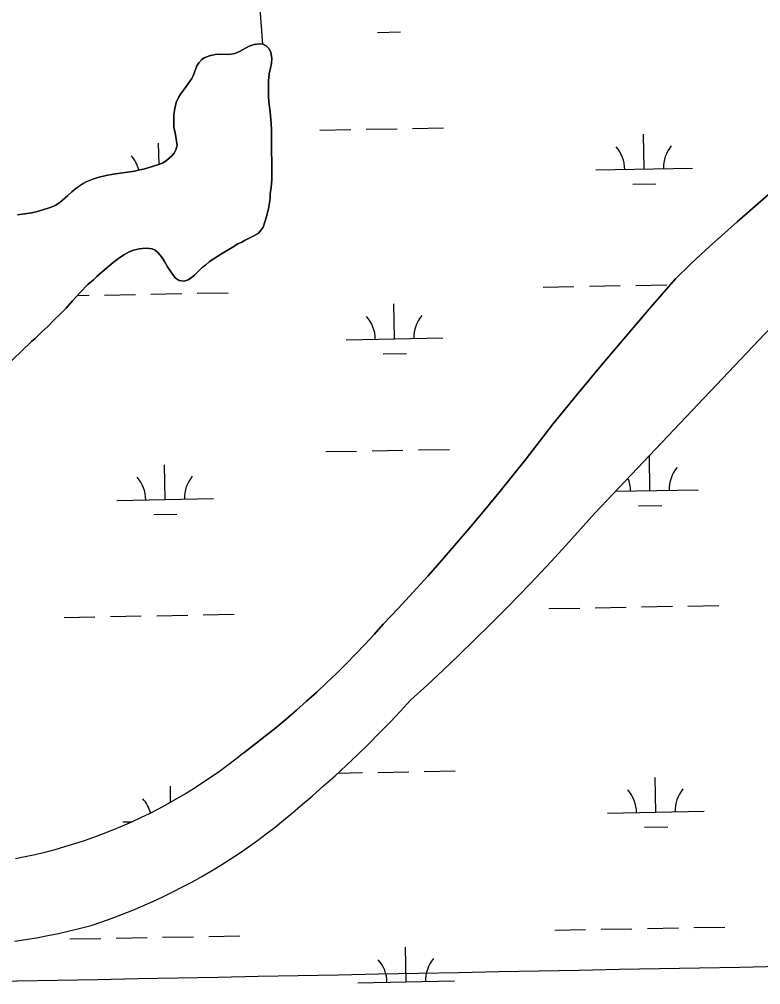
# Model space of a CAD drawing. Extents: x 3957609 to 3995875, y 234277 to 260273.
# Drawn here: x 3979998 to 3980765, y 255192 to 256191 of the extents above; entities that cross this region are included whole.
import ezdxf

# ---------------------------------------------------------------- set-up
doc = ezdxf.new("R2010")
doc.units = 0
for name, color, linetype in [('V-GRID-MAJR', 7, 'Continuous'), ('V-TOPO-SHOR', 7, 'Continuous'), ('V-WETL-SWMP', 7, 'Continuous')]:
    doc.layers.add(name, color=color, linetype=linetype)

msp = doc.modelspace()

# ---------------------------------------------------------------- linework, layer by layer
at = {"layer": 'V-GRID-MAJR'}
msp.add_spline([(3961591.061, 254847.703), (3966908.859, 254947.105), (3972226.642, 255047.279), (3977544.411, 255148.228), (3982862.165, 255249.95), (3988179.905, 255352.445), (3993497.629, 255455.714), (3993497.63, 255455.714)], degree=3, dxfattribs=at)
at = {"layer": 'V-TOPO-SHOR'}
for points in [[(3980249.632, 256165.383), (3980246.937, 256201.739), (3980244.51, 256251.806), (3980242.196, 256273.579), (3980238.796, 256295.791), (3980237.363, 256320.39), (3980235.294, 256349.996), (3980234.072, 256372.2), (3980234.137, 256390.483), (3980232.933, 256418.127), (3980230.414, 256443.165), (3980228.999, 256472.335), (3980229.757, 256500.843), (3980228.139, 256534.148), (3980222.496, 256614.028)], [(3980249.632, 256165.383), (3980253.151, 256163.413), (3980256.272, 256160.464), (3980258.019, 256156.738), (3980259.172, 256150.666), (3980258.566, 256145.186), (3980256.372, 256134.622), (3980255.758, 256127.378), (3980255.539, 256120.528), (3980255.504, 256111.523), (3980256.069, 256105.256), (3980257.403, 256095.069), (3980258.336, 256083.32), (3980258.703, 256076.465), (3980258.822, 256055.125), (3980258.611, 256051.406), (3980258.984, 256046.118), (3980259.158, 256040.439), (3980259.125, 256031.433), (3980258.906, 256025.169), (3980258.287, 256016.753), (3980257.482, 256010.884), (3980257.271, 256006.771), (3980256.868, 256003.054), (3980255.467, 255995.032), (3980253.675, 255986.816), (3980252.289, 255982.513), (3980249.915, 255976.062), (3980246.964, 255971.765), (3980244.801, 255969.422), (3980239.112, 255966.117), (3980231.463, 255962.424), (3980227.932, 255960.48), (3980223.813, 255958.734), (3980217.925, 255954.838), (3980206.938, 255948.418), (3980203.014, 255945.888), (3980194.377, 255940.242), (3980190.253, 255936.734), (3980187.308, 255934.59), (3980178.86, 255926.203), (3980175.915, 255923.864), (3980172.382, 255921.528), (3980168.263, 255919.977), (3980163.176, 255920.583), (3980159.076, 255923.535), (3980155.373, 255928.444), (3980150.894, 255934.919), (3980147.978, 255940.412), (3980145.057, 255944.926), (3980141.16, 255949.835), (3980138.231, 255952), (3980135.104, 255953.38), (3980129.82, 255954.185), (3980125.317, 255954.005), (3980121.792, 255953.626), (3980115.718, 255952.082), (3980111.208, 255950.533), (3980106.5, 255947.81), (3980101.789, 255944.695), (3980094.722, 255939.239), (3980083.527, 255929.881), (3980077.83, 255924.813), (3980074.295, 255921.497), (3980068.597, 255916.623), (3980060.147, 255908.039), (3980052.678, 255899.845), (3980046.19, 255892.233), (3980042.061, 255887.94), (3980032.043, 255878.19), (3980027.324, 255873.311), (3980020.646, 255867.268), (3980013.967, 255860.831), (3980010.627, 255857.906), (3979999.428, 255847.376), (3979983.71, 255831.966)], [(3980026.402, 255995.092), (3980030.716, 255996.642), (3980034.637, 255998.391), (3980039.544, 256001.504), (3980047.988, 256008.52), (3980052.113, 256012.422), (3980056.238, 256015.93), (3980060.36, 256018.853), (3980063.697, 256020.993), (3980066.834, 256022.744), (3980073.894, 256025.459), (3980078.991, 256027.202), (3980087.416, 256029.324), (3980094.666, 256030.667), (3980116.801, 256033.916), (3980121.897, 256035.267), (3980126.206, 256036.033), (3980136.593, 256038.933), (3980142.082, 256040.674), (3980146.591, 256042.616), (3980150.124, 256044.952), (3980155.623, 256049.632), (3980157.788, 256052.559), (3980159.758, 256056.075), (3980160.95, 256060.574), (3980158.845, 256073.897), (3980157.69, 256079.187), (3980157.509, 256083.297), (3980157.528, 256088.388), (3980157.739, 256092.302), (3980158.546, 256098.761), (3980160.135, 256104.826), (3980162.502, 256110.101), (3980164.669, 256113.618), (3980168.603, 256118.889), (3980176.279, 256129.826), (3980177.662, 256132.562), (3980181.418, 256142.728), (3980183.388, 256146.05), (3980186.534, 256149.365), (3980189.083, 256151.119), (3980194.377, 256153.253), (3980200.452, 256154.6), (3980205.74, 256154.776), (3980212.787, 256154.555), (3980216.899, 256154.735), (3980220.623, 256155.702), (3980225.72, 256157.639), (3980235.53, 256163.085), (3980240.822, 256165.024), (3980245.913, 256165.594), (3980249.632, 256165.383)], [(3980229.947, 255432.092), (3980241.119, 255440.606), (3980252.168, 255449.277), (3980263.09, 255458.106), (3980273.885, 255467.093), (3980284.549, 255476.231), (3980295.082, 255485.523), (3980305.479, 255494.964), (3980315.742, 255504.553), (3980325.865, 255514.287), (3980335.849, 255524.166), (3980345.69, 255534.187), (3980355.385, 255544.349), (3980364.935, 255554.649), (3980374.335, 255565.083), (3980389.826, 255581.576), (3980405.164, 255598.212), (3980420.343, 255614.989), (3980435.366, 255631.91), (3980450.23, 255648.967), (3980464.935, 255666.164), (3980479.477, 255683.499), (3980493.858, 255700.966), (3980508.076, 255718.569), (3980522.129, 255736.302), (3980536.015, 255754.167), (3980549.734, 255772.161), (3980574.72, 255802.608), (3980599.916, 255832.882), (3980625.324, 255862.979), (3980650.938, 255892.899), (3980676.761, 255922.64), (3980692.486, 255937.567), (3980708.354, 255952.34), (3980724.367, 255966.954), (3980740.524, 255981.413), (3980756.82, 255995.71), (3980773.259, 256009.848)], [(3979995.642, 255988.745), (3980010.334, 255990.842), (3980015.034, 255991.805), (3980026.402, 255995.092)], [(3980288.643, 255377.143), (3980300.732, 255387.428), (3980312.682, 255397.874), (3980324.493, 255408.481), (3980336.158, 255419.243), (3980347.68, 255430.161), (3980359.053, 255441.235), (3980370.276, 255452.458), (3980381.35, 255463.83), (3980392.267, 255475.352), (3980403.03, 255487.02), (3980419.741, 255502.247), (3980436.301, 255517.637), (3980452.71, 255533.19), (3980468.965, 255548.9), (3980485.066, 255564.772), (3980501.01, 255580.8), (3980516.796, 255596.983), (3980532.422, 255613.322), (3980547.889, 255629.812), (3980563.189, 255646.452), (3980578.328, 255663.244), (3980593.303, 255680.183), (3980782.061, 255879.189)], [(3980229.947, 255432.092), (3980221.685, 255425.555), (3980213.295, 255419.182), (3980204.783, 255412.972), (3980196.151, 255406.931), (3980187.402, 255401.059), (3980178.54, 255395.362), (3980169.568, 255389.836), (3980160.489, 255384.489), (3980151.31, 255379.32), (3980142.028, 255374.331), (3980132.653, 255369.526), (3980123.185, 255364.904), (3980113.627, 255360.468), (3980103.985, 255356.218), (3980094.263, 255352.161), (3980084.461, 255348.292), (3980074.588, 255344.618), (3980064.643, 255341.137), (3980054.63, 255337.852), (3980044.558, 255334.761), (3980034.427, 255331.869), (3980024.242, 255329.176), (3980014.004, 255326.684), (3980003.721, 255324.39), (3979993.616, 255322.526)], [(3979992.715, 255237.221), (3980004.188, 255238.954), (3980015.628, 255240.891), (3980027.031, 255243.035), (3980038.394, 255245.386), (3980049.713, 255247.94), (3980060.983, 255250.699), (3980072.202, 255253.662), (3980083.015, 255257.287), (3980093.761, 255261.111), (3980104.433, 255265.137), (3980115.03, 255269.358), (3980125.544, 255273.776), (3980135.977, 255278.388), (3980146.319, 255283.193), (3980156.573, 255288.19), (3980166.731, 255293.375), (3980176.791, 255298.749), (3980186.751, 255304.309), (3980196.606, 255310.052), (3980206.35, 255315.979), (3980215.984, 255322.084), (3980225.503, 255328.367), (3980234.903, 255334.827), (3980244.183, 255341.46), (3980253.335, 255348.264), (3980262.363, 255355.235), (3980271.257, 255362.374), (3980280.019, 255369.678), (3980288.643, 255377.143)]]:
    msp.add_lwpolyline(points, dxfattribs=at)
at = {"layer": 'V-WETL-SWMP'}
for p, q in [((3980368.323, 256177.422), (3980392.319, 256177.858)), ((3980240.822, 256165.024), (3980235.529, 256163.086)), ((3980245.914, 256165.593), (3980240.822, 256165.024)), ((3980249.633, 256165.383), (3980245.914, 256165.593)), ((3980253.15, 256163.413), (3980249.633, 256165.383)), ((3980200.452, 256154.601), (3980194.378, 256153.252)), ((3980205.739, 256154.777), (3980200.452, 256154.601)), ((3980212.786, 256154.555), (3980205.739, 256154.777)), ((3980216.899, 256154.736), (3980212.786, 256154.555)), ((3980220.622, 256155.701), (3980216.899, 256154.736)), ((3980225.719, 256157.64), (3980220.622, 256155.701)), ((3980235.529, 256163.086), (3980225.719, 256157.64)), ((3980256.272, 256160.464), (3980253.15, 256163.413)), ((3980258.02, 256156.738), (3980256.272, 256160.464)), ((3980259.172, 256150.665), (3980258.02, 256156.738)), ((3980183.388, 256146.049), (3980181.418, 256142.728)), ((3980186.533, 256149.366), (3980183.388, 256146.049)), ((3980189.084, 256151.118), (3980186.533, 256149.366)), ((3980194.378, 256153.252), (3980189.084, 256151.118)), ((3980256.372, 256134.621), (3980258.565, 256145.185)), ((3980258.565, 256145.185), (3980259.172, 256150.665)), ((3980181.418, 256142.728), (3980177.661, 256132.561)), ((3980255.758, 256127.379), (3980256.372, 256134.621)), ((3980176.28, 256129.825), (3980168.604, 256118.89)), ((3980177.661, 256132.561), (3980176.28, 256129.825)), ((3980255.538, 256120.528), (3980255.758, 256127.379)), ((3980168.604, 256118.89), (3980164.669, 256113.618)), ((3980255.504, 256111.522), (3980255.538, 256120.528)), ((3980160.134, 256104.825), (3980158.545, 256098.761)), ((3980162.503, 256110.102), (3980160.134, 256104.825)), ((3980164.669, 256113.618), (3980162.503, 256110.102)), ((3980256.069, 256105.255), (3980255.504, 256111.522)), ((3980257.402, 256095.069), (3980256.069, 256105.255)), ((3980158.545, 256098.761), (3980157.738, 256092.303)), ((3980258.337, 256083.319), (3980257.402, 256095.069)), ((3980157.528, 256088.388), (3980157.51, 256083.298)), ((3980157.738, 256092.303), (3980157.528, 256088.388)), ((3980157.51, 256083.298), (3980157.69, 256079.186)), ((3980157.69, 256079.186), (3980158.845, 256073.896)), ((3980258.704, 256076.465), (3980258.337, 256083.319)), ((3980258.821, 256055.124), (3980258.704, 256076.465)), ((3980308.743, 256076.321), (3980340.738, 256076.903)), ((3980356.735, 256077.194), (3980388.73, 256077.775)), ((3980404.727, 256078.066), (3980436.722, 256078.648)), ((3980158.845, 256073.896), (3980160.95, 256060.575)), ((3980644.376, 256035.986), (3980643.721, 256071.98)), ((3980142.298, 256040.768), (3980141.896, 256062.856)), ((3980159.759, 256056.076), (3980157.788, 256052.559)), ((3980160.95, 256060.575), (3980159.759, 256056.076)), ((3980258.611, 256051.405), (3980258.821, 256055.124)), ((3980150.124, 256044.952), (3980146.592, 256042.616)), ((3980155.624, 256049.631), (3980150.124, 256044.952)), ((3980157.788, 256052.559), (3980155.624, 256049.631)), ((3980258.984, 256046.118), (3980258.611, 256051.405)), ((3980259.158, 256040.439), (3980258.984, 256046.118)), ((3980121.896, 256035.267), (3980116.801, 256033.915)), ((3980126.206, 256036.034), (3980121.896, 256035.267)), ((3980136.593, 256038.933), (3980126.206, 256036.034)), ((3980142.082, 256040.675), (3980136.593, 256038.933)), ((3980146.592, 256042.616), (3980142.082, 256040.675)), ((3980259.125, 256031.434), (3980259.158, 256040.439)), ((3980594.384, 256035.077), (3980694.367, 256036.895)), ((3980073.894, 256025.459), (3980066.835, 256022.744)), ((3980078.99, 256027.202), (3980073.894, 256025.459)), ((3980087.417, 256029.325), (3980078.99, 256027.202)), ((3980094.666, 256030.668), (3980087.417, 256029.325)), ((3980116.801, 256033.915), (3980094.666, 256030.668)), ((3980258.288, 256016.753), (3980258.906, 256025.169)), ((3980258.906, 256025.169), (3980259.125, 256031.434)), ((3980056.238, 256015.93), (3980052.114, 256012.421)), ((3980060.36, 256018.852), (3980056.238, 256015.93)), ((3980063.696, 256020.993), (3980060.36, 256018.852)), ((3980066.835, 256022.744), (3980063.696, 256020.993)), ((3980257.483, 256010.883), (3980258.288, 256016.753)), ((3980632.658, 256020.34), (3980656.654, 256020.776)), ((3980047.988, 256008.521), (3980039.544, 256001.504)), ((3980052.114, 256012.421), (3980047.988, 256008.521)), ((3980256.867, 256003.054), (3980257.272, 256006.772)), ((3980257.272, 256006.772), (3980257.483, 256010.883)), ((3980773.258, 256009.848), (3980756.82, 255995.711)), ((3980026.403, 255995.092), (3980015.035, 255991.805)), ((3980030.716, 255996.642), (3980026.403, 255995.092)), ((3980034.638, 255998.39), (3980030.716, 255996.642)), ((3980039.544, 256001.504), (3980034.638, 255998.39)), ((3980253.675, 255986.815), (3980255.467, 255995.032)), ((3980255.467, 255995.032), (3980256.867, 256003.054)), ((3980756.82, 255995.711), (3980740.523, 255981.413)), ((3980010.333, 255990.843), (3979995.641, 255988.744)), ((3980015.035, 255991.805), (3980010.333, 255990.843)), ((3980252.289, 255982.513), (3980253.675, 255986.815)), ((3980246.963, 255971.765), (3980249.916, 255976.061)), ((3980249.916, 255976.061), (3980252.289, 255982.513)), ((3980740.523, 255981.413), (3980724.367, 255966.955)), ((3980231.462, 255962.424), (3980239.111, 255966.116)), ((3980239.111, 255966.116), (3980244.801, 255969.423)), ((3980244.801, 255969.423), (3980246.963, 255971.765)), ((3980724.367, 255966.955), (3980708.354, 255952.34)), ((3980206.938, 255948.418), (3980217.925, 255954.839)), ((3980217.925, 255954.839), (3980223.813, 255958.733)), ((3980223.813, 255958.733), (3980227.931, 255960.48)), ((3980227.931, 255960.48), (3980231.462, 255962.424)), ((3980094.721, 255939.238), (3980101.789, 255944.694)), ((3980101.789, 255944.694), (3980106.499, 255947.809)), ((3980106.499, 255947.809), (3980111.208, 255950.533)), ((3980111.208, 255950.533), (3980115.717, 255952.082)), ((3980115.717, 255952.082), (3980121.792, 255953.626)), ((3980121.792, 255953.626), (3980125.317, 255954.005)), ((3980125.317, 255954.005), (3980129.821, 255954.184)), ((3980129.821, 255954.184), (3980135.104, 255953.381)), ((3980135.104, 255953.381), (3980138.231, 255952)), ((3980138.231, 255952), (3980141.16, 255949.835)), ((3980141.16, 255949.835), (3980145.058, 255944.926)), ((3980145.058, 255944.926), (3980147.978, 255940.413)), ((3980194.377, 255940.242), (3980203.013, 255945.888)), ((3980203.013, 255945.888), (3980206.938, 255948.418)), ((3980708.354, 255952.34), (3980692.485, 255937.567)), ((3980083.527, 255929.882), (3980094.721, 255939.238)), ((3980147.978, 255940.413), (3980150.894, 255934.92)), ((3980150.894, 255934.92), (3980155.373, 255928.443)), ((3980178.859, 255926.203), (3980187.308, 255934.59)), ((3980187.308, 255934.59), (3980190.253, 255936.733)), ((3980190.253, 255936.733), (3980194.377, 255940.242)), ((3980692.485, 255937.567), (3980676.762, 255922.64)), ((3980074.294, 255921.497), (3980077.83, 255924.812)), ((3980077.83, 255924.812), (3980083.527, 255929.882)), ((3980155.373, 255928.443), (3980159.075, 255923.534)), ((3980175.914, 255923.864), (3980178.859, 255926.203)), ((3980060.148, 255908.04), (3980068.598, 255916.623)), ((3980068.598, 255916.623), (3980074.294, 255921.497)), ((3980159.075, 255923.534), (3980163.176, 255920.583)), ((3980163.176, 255920.583), (3980168.264, 255919.977)), ((3980168.264, 255919.977), (3980172.381, 255921.528)), ((3980172.381, 255921.528), (3980175.914, 255923.864)), ((3980539.732, 255913.993), (3980571.727, 255914.574)), ((3980587.724, 255914.865), (3980619.719, 255915.447)), ((3980635.716, 255915.738), (3980667.711, 255916.32)), ((3980676.762, 255922.64), (3980650.938, 255892.899)), ((3980052.678, 255899.845), (3980060.148, 255908.04)), ((3980057.583, 255905.226), (3980069.902, 255905.45)), ((3980085.899, 255905.741), (3980117.894, 255906.322)), ((3980133.891, 255906.613), (3980165.886, 255907.195)), ((3980181.883, 255907.486), (3980213.878, 255908.068)), ((3980046.19, 255892.233), (3980052.678, 255899.845)), ((3980386.088, 255860.449), (3980385.434, 255896.443)), ((3980032.042, 255878.189), (3980042.062, 255887.941)), ((3980042.062, 255887.941), (3980046.19, 255892.233)), ((3980650.938, 255892.899), (3980625.323, 255862.98)), ((3980027.325, 255873.312), (3980032.042, 255878.189)), ((3980013.966, 255860.831), (3980020.646, 255867.267)), ((3980020.646, 255867.267), (3980027.325, 255873.312)), ((3979999.428, 255847.375), (3980010.627, 255857.906)), ((3980010.627, 255857.906), (3980013.966, 255860.831)), ((3980336.097, 255859.54), (3980436.08, 255861.358)), ((3980625.323, 255862.98), (3980599.916, 255832.882)), ((3979983.709, 255831.967), (3979999.428, 255847.375)), ((3980374.371, 255844.802), (3980398.367, 255845.238)), ((3980599.916, 255832.882), (3980574.719, 255802.608)), ((3980574.719, 255802.608), (3980549.734, 255772.16)), ((3980549.734, 255772.16), (3980536.015, 255754.167)), ((3980362.783, 255744.574), (3980394.778, 255745.155)), ((3980410.775, 255745.446), (3980442.77, 255746.028)), ((3980536.015, 255754.167), (3980522.129, 255736.303)), ((3980314.791, 255743.701), (3980346.786, 255744.283)), ((3980522.129, 255736.303), (3980508.076, 255718.569)), ((3980650.424, 255703.366), (3980649.769, 255739.36)), ((3980148.599, 255694.241), (3980147.944, 255730.236)), ((3980508.076, 255718.569), (3980493.859, 255700.967)), ((3980098.607, 255693.332), (3980198.59, 255695.15)), ((3980493.859, 255700.967), (3980479.478, 255683.499)), ((3980614.677, 255702.716), (3980700.415, 255704.275)), ((3980638.706, 255687.72), (3980662.702, 255688.156)), ((3980136.881, 255678.595), (3980160.877, 255679.031)), ((3980479.478, 255683.499), (3980464.935, 255666.165)), ((3980464.935, 255666.165), (3980450.23, 255648.968)), ((3980450.23, 255648.968), (3980435.366, 255631.909)), ((3980435.366, 255631.909), (3980420.343, 255614.99)), ((3980420.343, 255614.99), (3980405.163, 255598.211)), ((3980405.163, 255598.211), (3980389.827, 255581.575)), ((3980187.931, 255574.866), (3980219.926, 255575.448)), ((3980389.827, 255581.575), (3980374.336, 255565.083)), ((3980545.78, 255581.373), (3980577.775, 255581.954)), ((3980593.772, 255582.245), (3980625.767, 255582.827)), ((3980641.764, 255583.118), (3980673.759, 255583.7)), ((3980689.756, 255583.991), (3980721.751, 255584.572)), ((3980043.955, 255572.248), (3980075.95, 255572.83)), ((3980091.947, 255573.121), (3980123.942, 255573.702)), ((3980139.939, 255573.993), (3980171.934, 255574.575)), ((3980374.336, 255565.083), (3980364.935, 255554.648)), ((3980364.935, 255554.648), (3980355.386, 255544.349)), ((3980355.386, 255544.349), (3980345.69, 255534.188)), ((3980345.69, 255534.188), (3980335.849, 255524.167)), ((3980335.849, 255524.167), (3980325.866, 255514.287)), ((3980325.866, 255514.287), (3980315.742, 255504.552)), ((3980315.742, 255504.552), (3980305.48, 255494.963)), ((3980295.082, 255485.522), (3980284.549, 255476.231)), ((3980305.48, 255494.963), (3980295.082, 255485.522)), ((3980284.549, 255476.231), (3980273.884, 255467.092)), ((3980273.884, 255467.092), (3980263.089, 255458.107)), ((3980263.089, 255458.107), (3980252.167, 255449.277)), ((3980252.167, 255449.277), (3980241.119, 255440.605)), ((3980241.119, 255440.605), (3980229.948, 255432.092)), ((3980221.685, 255425.555), (3980213.295, 255419.181)), ((3980229.948, 255432.092), (3980221.685, 255425.555)), ((3980213.295, 255419.181), (3980204.783, 255412.972)), ((3980196.151, 255406.931), (3980187.402, 255401.06)), ((3980204.783, 255412.972), (3980196.151, 255406.931)), ((3980327.442, 255411.201), (3980352.834, 255411.663)), ((3980368.831, 255411.954), (3980400.826, 255412.535)), ((3980416.823, 255412.826), (3980448.818, 255413.408)), ((3980656.472, 255370.746), (3980655.817, 255406.74)), ((3980154.294, 255381.001), (3980153.992, 255397.616)), ((3980178.54, 255395.361), (3980169.568, 255389.837)), ((3980187.402, 255401.06), (3980178.54, 255395.361)), ((3980169.568, 255389.837), (3980160.49, 255384.489)), ((3980151.309, 255379.32), (3980142.029, 255374.331)), ((3980160.49, 255384.489), (3980151.309, 255379.32)), ((3980132.652, 255369.525), (3980123.184, 255364.903)), ((3980142.029, 255374.331), (3980132.652, 255369.525)), ((3980606.48, 255369.837), (3980706.463, 255371.655)), ((3980103.985, 255356.219), (3980094.262, 255352.161)), ((3980113.627, 255360.467), (3980103.985, 255356.219)), ((3980104.655, 255360.712), (3980114.543, 255360.892)), ((3980123.184, 255364.903), (3980113.627, 255360.467)), ((3980644.754, 255355.1), (3980668.75, 255355.536)), ((3980084.461, 255348.293), (3980074.587, 255344.618)), ((3980094.262, 255352.161), (3980084.461, 255348.293)), ((3980054.631, 255337.851), (3980044.558, 255334.761)), ((3980064.642, 255341.137), (3980054.631, 255337.851)), ((3980074.587, 255344.618), (3980064.642, 255341.137)), ((3980014.004, 255326.683), (3980003.72, 255324.39)), ((3980024.241, 255329.176), (3980014.004, 255326.683)), ((3980034.427, 255331.869), (3980024.241, 255329.176)), ((3980044.558, 255334.761), (3980034.427, 255331.869)), ((3980003.72, 255324.39), (3979993.617, 255322.526)), ((3980551.828, 255248.753), (3980583.823, 255249.334)), ((3980599.82, 255249.625), (3980631.815, 255250.207)), ((3980647.812, 255250.498), (3980679.807, 255251.08)), ((3980695.805, 255251.371), (3980727.799, 255251.952)), ((3980050.003, 255239.628), (3980081.998, 255240.21)), ((3980097.995, 255240.501), (3980129.99, 255241.082)), ((3980145.987, 255241.373), (3980177.982, 255241.955)), ((3980193.979, 255242.246), (3980225.974, 255242.828)), ((3980398.184, 255195.208), (3980397.53, 255231.203)), ((3980348.193, 255194.299), (3980448.176, 255196.117))]:
    msp.add_line(p, q, dxfattribs=at)
msp.add_lwpolyline([(3979992.714, 255237.222), (3980004.188, 255238.953), (3980015.628, 255240.891), (3980027.031, 255243.036), (3980038.394, 255245.386), (3980049.713, 255247.941), (3980060.983, 255250.7), (3980072.202, 255253.662), (3980083.016, 255257.287), (3980093.761, 255261.112), (3980104.433, 255265.137), (3980115.029, 255269.358), (3980125.544, 255273.776), (3980135.976, 255278.388), (3980146.32, 255283.193), (3980156.573, 255288.19), (3980166.732, 255293.376), (3980176.792, 255298.75), (3980186.751, 255304.309), (3980196.605, 255310.053), (3980206.35, 255315.979), (3980215.984, 255322.084), (3980225.503, 255328.368), (3980234.903, 255334.827), (3980244.182, 255341.46), (3980253.336, 255348.264), (3980262.362, 255355.236), (3980271.257, 255362.375), (3980280.018, 255369.678), (3980288.642, 255377.143), (3980300.732, 255387.428), (3980312.683, 255397.874), (3980324.493, 255408.48), (3980336.159, 255419.243), (3980347.68, 255430.162), (3980359.053, 255441.234), (3980370.277, 255452.458), (3980381.349, 255463.831), (3980392.267, 255475.352), (3980403.03, 255487.019), (3980419.741, 255502.246), (3980436.301, 255517.637), (3980452.71, 255533.189), (3980468.965, 255548.901), (3980485.066, 255564.772), (3980501.01, 255580.8), (3980516.796, 255596.984), (3980532.422, 255613.322), (3980547.888, 255629.812), (3980563.19, 255646.453), (3980578.329, 255663.244), (3980593.303, 255680.182), (3980782.062, 255879.189)], dxfattribs=at)
for centre, start, end in [((3980589.133, 256035.457), 0.269879, 41.813537), ((3980699.601, 256037.465), 140.269876, 181.813534), ((3980087.308, 256026.332), 14.479497, 41.813537), ((3980330.846, 255859.919), 0.269879, 41.813537), ((3980441.313, 255861.928), 140.269876, 181.813534), ((3980705.649, 255704.845), 140.269876, 181.813534), ((3980093.356, 255693.712), 0.269879, 41.813537), ((3980203.824, 255695.721), 140.269876, 181.813534), ((3980595.181, 255702.837), 0.269879, 22.706436), ((3980601.229, 255370.217), 0.269879, 41.813537), ((3980711.697, 255372.225), 140.269876, 181.813534), ((3980099.404, 255361.092), 14.584627, 41.813537), ((3980342.942, 255194.679), 0.269879, 41.813537), ((3980453.41, 255196.688), 140.269876, 181.813534)]:
    msp.add_arc(centre, 35.246, start, end, dxfattribs=at)

doc.saveas('drawing.dxf')
